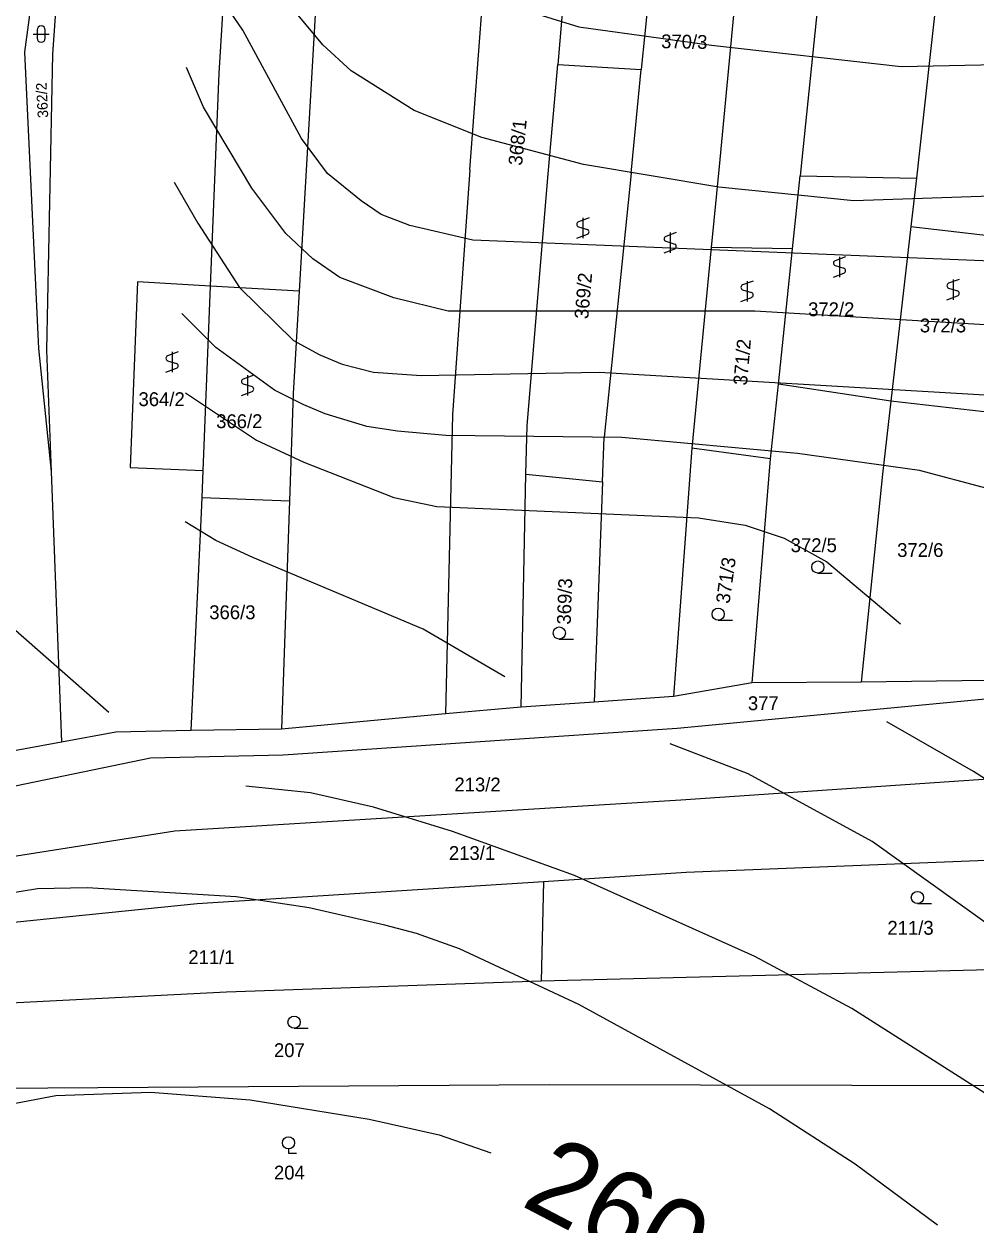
# Model space of a CAD drawing. Extents: x -555860 to -552701, y -1187050 to -1182291.
# Drawn here: x -554839.8 to -554722.7, y -1184771.9 to -1184624.3 of the extents above; entities that cross this region are included whole.
import ezdxf

# ---------------------------------------------------------------- set-up
doc = ezdxf.new("R2010")
doc.units = 0
for name, color, linetype in [('LEG_2b', 7, 'Continuous'), ('Level 25', 7, 'Continuous'), ('Level 40', 7, 'Continuous'), ('Level 41', 7, 'Continuous'), ('navrh_BV', 7, 'Continuous')]:
    doc.layers.add(name, color=color, linetype=linetype)

msp = doc.modelspace()

# ---------------------------------------------------------------- linework, layer by layer
at = {"layer": 'Level 25'}
for p, q in [((-554838.68, -1184625.56), (-554836.68, -1184625.56)), ((-554838.18, -1184625.06), (-554838.18, -1184626.06)), ((-554837.18, -1184626.06), (-554837.18, -1184625.06)), ((-554770.3, -1184648.16), (-554771.6, -1184648.64)), ((-554771.05, -1184648.16), (-554771.05, -1184650.66)), ((-554771.6, -1184649.24), (-554770.5, -1184649.57)), ((-554771.8, -1184650.66), (-554770.5, -1184650.17)), ((-554759.57, -1184649.95), (-554760.87, -1184650.43)), ((-554760.87, -1184651.03), (-554759.77, -1184651.36)), ((-554760.32, -1184649.95), (-554760.32, -1184652.45)), ((-554761.07, -1184652.45), (-554759.77, -1184651.96)), ((-554738.75, -1184652.93), (-554740.05, -1184653.41)), ((-554740.05, -1184654.01), (-554738.95, -1184654.34)), ((-554739.5, -1184652.93), (-554739.5, -1184655.43)), ((-554740.25, -1184655.43), (-554738.95, -1184654.94)), ((-554750.12, -1184655.91), (-554751.42, -1184656.39)), ((-554751.42, -1184656.99), (-554750.32, -1184657.32)), ((-554750.87, -1184655.91), (-554750.87, -1184658.41)), ((-554724.79, -1184655.71), (-554726.09, -1184656.19)), ((-554726.09, -1184656.79), (-554724.99, -1184657.12)), ((-554725.54, -1184655.71), (-554725.54, -1184658.21)), ((-554751.62, -1184658.41), (-554750.32, -1184657.92)), ((-554726.29, -1184658.21), (-554724.99, -1184657.72)), ((-554820.83, -1184664.62), (-554822.13, -1184665.09)), ((-554822.13, -1184665.7), (-554821.03, -1184666.03)), ((-554821.58, -1184664.62), (-554821.58, -1184667.12)), ((-554822.33, -1184667.12), (-554821.03, -1184666.63)), ((-554811.54, -1184667.48), (-554812.84, -1184667.96)), ((-554812.84, -1184668.56), (-554811.74, -1184668.89)), ((-554812.29, -1184667.48), (-554812.29, -1184669.98)), ((-554813.04, -1184669.98), (-554811.74, -1184669.49)), ((-554742.16, -1184691.81), (-554740.41, -1184691.81)), ((-554754.43, -1184697.6), (-554752.68, -1184697.6)), ((-554773.96, -1184699.92), (-554772.21, -1184699.92)), ((-554729.92, -1184732.42), (-554728.17, -1184732.42)), ((-554806.58, -1184747.74), (-554804.83, -1184747.74)), ((-554807.27, -1184762.58), (-554807.27, -1184763.08)), ((-554807.27, -1184763.08), (-554806.27, -1184763.08))]:
    msp.add_line(p, q, dxfattribs=at)
for centre in [(-554742.16, -1184691.06), (-554754.43, -1184696.85), (-554773.96, -1184699.17), (-554729.92, -1184731.67), (-554806.58, -1184746.99), (-554807.27, -1184761.83)]:
    msp.add_circle(centre, 0.75, dxfattribs=at)
for centre, radius, start, end in [((-554837.68, -1184625.06), 0.5, 0, 180), ((-554837.68, -1184626.06), 0.5, 180, 359.9879), ((-554771.47, -1184648.94), 0.329, 113.579, 246.421), ((-554770.63, -1184649.87), 0.329, 293.574, 66.426), ((-554760.74, -1184650.73), 0.329, 113.579, 246.421), ((-554759.9, -1184651.66), 0.329, 293.574, 66.426), ((-554739.92, -1184653.71), 0.329, 113.579, 246.421), ((-554739.08, -1184654.64), 0.329, 293.574, 66.426), ((-554751.29, -1184656.69), 0.329, 113.579, 246.421), ((-554725.96, -1184656.49), 0.329, 113.579, 246.421), ((-554750.45, -1184657.62), 0.329, 293.574, 66.426), ((-554725.12, -1184657.42), 0.329, 293.574, 66.426), ((-554822, -1184665.4), 0.329, 113.579, 246.421), ((-554821.16, -1184666.33), 0.329, 293.574, 66.426), ((-554812.71, -1184668.26), 0.329, 113.579, 246.421), ((-554811.87, -1184669.19), 0.329, 293.574, 66.426)]:
    msp.add_arc(centre, radius, start, end, dxfattribs=at)
at = {"layer": 'Level 40'}
for points in [[(-554626.38, -1184622.61), (-554637.89, -1184628.84), (-554646.2, -1184631.06), (-554659.16, -1184635.86), (-554670.59, -1184642.19), (-554675.53, -1184644.73), (-554680.36, -1184641.23), (-554685.19, -1184643.11), (-554689.68, -1184643.86), (-554698, -1184644.69), (-554737.72, -1184646.04), (-554754.36, -1184644.38), (-554771, -1184641.6), (-554783.48, -1184638.27), (-554791.8, -1184634.95), (-554799.56, -1184630.09), (-554803.03, -1184626.9), (-554807.32, -1184621.77)], [(-554819.92, -1184669.65), (-554811.2, -1184675.46), (-554805.39, -1184678.18), (-554794.29, -1184682.51), (-554789.02, -1184683.61), (-554756.85, -1184685), (-554751.11, -1184685.93), (-554746.32, -1184687.5), (-554741.05, -1184690.41), (-554732.02, -1184698.02)], [(-554841.71, -1184757.1), (-554835.89, -1184755.99), (-554824.24, -1184755.58), (-554811.99, -1184756.55), (-554797.34, -1184758.91), (-554788.73, -1184760.84), (-554782.37, -1184763.05)]]:
    msp.add_lwpolyline(points, dxfattribs=at)
at = {"layer": 'Level 41'}
for points in [[(-554780.98, -1184621.77), (-554771.55, -1184624.69), (-554755.26, -1184626.93), (-554731.9, -1184629.54), (-554675, -1184628.35), (-554668.56, -1184629.94), (-554662.32, -1184624.42), (-554659.7, -1184616.8)], [(-554603.92, -1184624.13), (-554620.42, -1184639.11), (-554633.17, -1184648.26), (-554642.88, -1184653.66), (-554652.58, -1184656.85), (-554660.35, -1184657.82), (-554666.17, -1184657.69), (-554683.64, -1184654.64), (-554712.76, -1184653.8), (-554784.58, -1184650.89), (-554792.35, -1184649.09), (-554795.85, -1184647.72), (-554798.31, -1184646.04), (-554802.47, -1184642.71), (-554805.66, -1184638.41), (-554812.87, -1184625.1), (-554817.58, -1184618.17)], [(-554807.6, -1184650.06), (-554811.76, -1184644.51), (-554817.72, -1184634.53), (-554819.8, -1184629.68)], [(-554598.09, -1184631.2), (-554607.66, -1184640.49), (-554611.68, -1184645.76), (-554617.5, -1184656.72), (-554620.83, -1184661.71), (-554625.94, -1184667.45), (-554629.84, -1184671.41), (-554642.05, -1184678.21), (-554647.35, -1184679.17), (-554652.03, -1184679.73), (-554657.42, -1184679.66), (-554662.01, -1184678.9), (-554676.71, -1184673.63), (-554698.9, -1184664.48), (-554703.62, -1184662.83), (-554707.77, -1184662.12), (-554749.92, -1184659.63), (-554787.64, -1184659.63), (-554794.29, -1184657.96), (-554800.95, -1184655.47), (-554804.26, -1184653.17), (-554807.6, -1184650.06)], [(-554821.34, -1184643.77), (-554818.42, -1184648.81), (-554813.29, -1184656.72), (-554806.63, -1184663.23), (-554803.41, -1184664.98), (-554800.67, -1184666.14), (-554796.79, -1184667.11), (-554790.96, -1184667.53), (-554769.06, -1184667.11), (-554721.64, -1184669.89), (-554709.99, -1184671.97), (-554702.22, -1184675.85), (-554677.79, -1184690.8), (-554677.25, -1184696.44), (-554661.73, -1184702.75), (-554655.91, -1184702.89), (-554650.41, -1184703.69), (-554643.56, -1184703.8), (-554634.55, -1184699.23), (-554633.23, -1184694.03), (-554627.76, -1184688.75), (-554618.33, -1184676.13), (-554610.15, -1184660.6), (-554604.33, -1184651.58)], [(-554698.46, -1184695.97), (-554708.74, -1184687.36), (-554713.04, -1184684.86), (-554721.36, -1184681.4), (-554729.68, -1184679.18), (-554744.65, -1184677.1), (-554766.28, -1184675.16), (-554787.91, -1184674.88), (-554793.84, -1184674.38), (-554797.62, -1184673.77), (-554802.75, -1184672.24), (-554805.38, -1184671.14), (-554808.99, -1184669.33), (-554816.2, -1184664.06), (-554820.36, -1184659.91)], [(-554829.37, -1184708.95), (-554841.16, -1184698.59), (-554849.61, -1184688.19), (-554857.93, -1184679.32), (-554861.96, -1184677.68), (-554864.45, -1184677.24), (-554867.78, -1184677.1), (-554871.69, -1184678.51), (-554874.44, -1184680.15), (-554880.54, -1184685.83), (-554883.03, -1184689.72), (-554887.88, -1184699.7), (-554895.93, -1184719.67), (-554901.47, -1184730.62)], [(-554780.67, -1184704.54), (-554790.72, -1184698.7), (-554811.66, -1184689.89), (-554816.2, -1184687.78), (-554819.95, -1184685.52)], [(-554601.83, -1184727.59), (-554608.27, -1184727.59), (-554612.57, -1184734.71), (-554616.06, -1184743.57), (-554616.59, -1184752.16), (-554617.94, -1184758.87), (-554622.23, -1184762.36), (-554626.52, -1184762.9), (-554647.59, -1184763.48), (-554653.14, -1184762.51), (-554661.46, -1184759.88), (-554670.33, -1184755.16), (-554707.21, -1184726.32), (-554723.02, -1184716.2), (-554733.7, -1184710.1)], [(-554602.64, -1184737.93), (-554609.08, -1184738.2), (-554610.42, -1184740.08), (-554611.3, -1184744.85), (-554612.41, -1184755.94), (-554615.25, -1184765.05), (-554616.96, -1184769.99), (-554618.9, -1184772.63), (-554625.96, -1184778.04), (-554643.43, -1184781.09), (-554653.42, -1184780.54), (-554663.4, -1184777.49), (-554677.12, -1184770.55), (-554695.01, -1184756.69), (-554718.03, -1184737.28), (-554735.5, -1184724.8), (-554750.75, -1184716.48), (-554760.32, -1184712.77)], [(-554603.49, -1184765.74), (-554609.62, -1184766.12), (-554613.91, -1184783.84), (-554618.17, -1184790.02), (-554624.02, -1184794.82), (-554632.34, -1184796.9), (-554640.66, -1184797.73), (-554651.75, -1184797.18), (-554655.74, -1184796.74), (-554666.13, -1184794.26), (-554677.19, -1184789.48), (-554681.98, -1184786.64), (-554689.47, -1184781.23), (-554709.02, -1184765.15), (-554721.63, -1184755.72), (-554738, -1184745.32), (-554749.92, -1184738.94), (-554772.11, -1184728.96), (-554787.08, -1184723.55), (-554796.81, -1184720.58), (-554804.55, -1184718.83), (-554812.49, -1184718)], [(-554727.46, -1184771.94), (-554737.58, -1184764.45), (-554748.12, -1184757.66), (-554771.57, -1184744.84), (-554786.25, -1184737.97), (-554791.53, -1184736.09), (-554795.4, -1184735.06), (-554804.73, -1184732.96), (-554813.7, -1184731.59), (-554832.01, -1184730.48), (-554838.11, -1184730.62), (-554844.21, -1184731.59)]]:
    msp.add_lwpolyline(points, dxfattribs=at)
at = {"layer": 'navrh_BV'}
for p, q in [((-554784.98, -1184642.26), (-554780.4, -1184582.57)), ((-554770.33, -1184584.42), (-554774.16, -1184629.32)), ((-554759.57, -1184586.36), (-554763.88, -1184629.9)), ((-554749.23, -1184588.38), (-554754.31, -1184641.83)), ((-554738.95, -1184590.26), (-554744.14, -1184640.97)), ((-554724.51, -1184593.01), (-554729.69, -1184640.28)), ((-554802.36, -1184594.79), (-554805.97, -1184657.16)), ((-554835.63, -1184596.62), (-554839.73, -1184627.77)), ((-554834.13, -1184596.78), (-554836.27, -1184628.03)), ((-554815.79, -1184630.36), (-554813.88, -1184599.07)), ((-554839.73, -1184627.77), (-554838, -1184664.2)), ((-554836.27, -1184628.03), (-554837.02, -1184664.39)), ((-554816.84, -1184656.53), (-554815.79, -1184630.36)), ((-554774.8, -1184636.75), (-554774.16, -1184629.32)), ((-554774.16, -1184629.32), (-554763.88, -1184629.9)), ((-554765.14, -1184642.64), (-554763.88, -1184629.9)), ((-554775.31, -1184642.72), (-554774.8, -1184636.75)), ((-554729.69, -1184640.28), (-554730.03, -1184643.26)), ((-554784.98, -1184642.26), (-554787.09, -1184672.35)), ((-554754.31, -1184641.83), (-554755.28, -1184651.78)), ((-554744.14, -1184640.97), (-554744.35, -1184642.97)), ((-554777.93, -1184673.68), (-554775.31, -1184642.72)), ((-554765.14, -1184642.64), (-554768.45, -1184675.09)), ((-554745.28, -1184651.94), (-554744.35, -1184642.97)), ((-554744.35, -1184642.97), (-554730.03, -1184643.26)), ((-554730.03, -1184643.26), (-554730.72, -1184649.22)), ((-554730.72, -1184649.22), (-554733.2, -1184670.68)), ((-554730.72, -1184649.22), (-554717.81, -1184650.71)), ((-554755.28, -1184651.78), (-554757.68, -1184676.46)), ((-554745.28, -1184651.94), (-554755.28, -1184651.78)), ((-554747.01, -1184668.58), (-554745.28, -1184651.94)), ((-554825.83, -1184656.01), (-554826.72, -1184678.84)), ((-554816.84, -1184656.53), (-554825.83, -1184656.01)), ((-554817.76, -1184679.2), (-554816.84, -1184656.53)), ((-554805.97, -1184657.16), (-554816.84, -1184656.53)), ((-554805.97, -1184657.16), (-554806.7, -1184669.74)), ((-554838, -1184664.2), (-554836.45, -1184679.33)), ((-554837.02, -1184664.39), (-554836.45, -1184679.33)), ((-554747.97, -1184677.75), (-554747.01, -1184668.58)), ((-554733.2, -1184670.68), (-554747.01, -1184668.58)), ((-554806.7, -1184669.74), (-554807.16, -1184682.94)), ((-554733.2, -1184670.68), (-554734.23, -1184679.63)), ((-554720.28, -1184672.17), (-554733.2, -1184670.68)), ((-554787.09, -1184672.35), (-554787.94, -1184709.12)), ((-554778.06, -1184679.66), (-554777.93, -1184673.68)), ((-554768.65, -1184680.59), (-554768.45, -1184675.09)), ((-554757.68, -1184676.46), (-554759.91, -1184706.97)), ((-554747.97, -1184677.75), (-554757.68, -1184676.46)), ((-554826.72, -1184678.84), (-554817.76, -1184679.2)), ((-554750.23, -1184705.31), (-554747.97, -1184677.75)), ((-554836.45, -1184679.33), (-554835.19, -1184712.6)), ((-554817.89, -1184682.51), (-554817.76, -1184679.2)), ((-554778.67, -1184708.28), (-554778.06, -1184679.66)), ((-554778.06, -1184679.66), (-554768.65, -1184680.59)), ((-554768.65, -1184680.59), (-554769.66, -1184707.68)), ((-554734.23, -1184679.63), (-554736.82, -1184705.2)), ((-554817.97, -1184684.38), (-554817.89, -1184682.51)), ((-554817.89, -1184682.51), (-554807.16, -1184682.94)), ((-554807.16, -1184682.94), (-554808.14, -1184710.99)), ((-554819.25, -1184711.16), (-554817.97, -1184684.38)), ((-554750.23, -1184705.31), (-554759.91, -1184706.97)), ((-554736.82, -1184705.2), (-554750.23, -1184705.31)), ((-554721.4, -1184705.02), (-554736.82, -1184705.2)), ((-554759.91, -1184706.97), (-554769.66, -1184707.68)), ((-554759.48, -1184710.88), (-554707.77, -1184705.96)), ((-554778.67, -1184708.28), (-554787.94, -1184709.12)), ((-554769.66, -1184707.68), (-554778.67, -1184708.28)), ((-554787.94, -1184709.12), (-554808.14, -1184710.99)), ((-554828.48, -1184711.34), (-554835.19, -1184712.6)), ((-554819.25, -1184711.16), (-554828.48, -1184711.34)), ((-554808.14, -1184710.99), (-554819.25, -1184711.16)), ((-554807.91, -1184714.14), (-554759.48, -1184710.88)), ((-554835.19, -1184712.6), (-554842.1, -1184713.87)), ((-554867.64, -1184723.45), (-554824.23, -1184714.52)), ((-554824.23, -1184714.52), (-554807.91, -1184714.14)), ((-554707.05, -1184716.16), (-554759.01, -1184719.71)), ((-554759.01, -1184719.71), (-554821.26, -1184723.51)), ((-554821.26, -1184723.51), (-554893.23, -1184734.84)), ((-554758.36, -1184728.58), (-554698.8, -1184726.14)), ((-554775.91, -1184729.7), (-554758.36, -1184728.58)), ((-554818.51, -1184732.43), (-554775.91, -1184729.7)), ((-554775.91, -1184729.7), (-554776.18, -1184741.97)), ((-554865.93, -1184737.22), (-554818.51, -1184732.43)), ((-554699.1, -1184740.03), (-554776.18, -1184741.97)), ((-554776.18, -1184741.97), (-554814.88, -1184743.32)), ((-554814.88, -1184743.32), (-554854.23, -1184745.33)), ((-554849.41, -1184755.14), (-554775.16, -1184754.66)), ((-554775.16, -1184754.66), (-554699.5, -1184754.82))]:
    msp.add_line(p, q, dxfattribs=at)

# ---------------------------------------------------------------- texts
at = {"layer": 'LEG_2b'}
for s, height, rotation, p in [('370/3', 1.7, 359, (-554761.45, -1184627.29)), ('362/2', 1.3, 93, (-554836.8, -1184635.83)), ('368/1', 1.7, 84, (-554778.55, -1184641.78)), ('369/2', 1.7, 85, (-554770.41, -1184660.63)), ('371/2', 1.7, 85, (-554750.88, -1184668.78)), ('371/3', 1.7, 82, (-554753.03, -1184695.62)), ('369/3', 1.7, 88, (-554772.56, -1184698.15))]:
    msp.add_text(s, height=height, rotation=rotation, dxfattribs=at).set_placement(p)
for s, p in [('372/2', (-554743.36, -1184660.23)), ('372/3', (-554729.62, -1184662.22)), ('364/2', (-554825.71, -1184671.28)), ('366/2', (-554816.16, -1184673.99)), ('372/5', (-554745.51, -1184689.23)), ('372/6', (-554732.41, -1184689.82)), ('366/3', (-554817.01, -1184697.47)), ('377', (-554750.77, -1184708.65)), ('213/2', (-554786.86, -1184718.64)), ('213/1', (-554787.54, -1184727.06)), ('211/3', (-554733.61, -1184736.25)), ('211/1', (-554819.58, -1184739.86)), ('207', (-554809.05, -1184751.29)), ('204', (-554809.05, -1184766.33))]:
    msp.add_text(s, height=1.7, dxfattribs=at).set_placement(p)
at = {"layer": 'Level 40'}
msp.add_text('260', height=10, rotation=332.4636, dxfattribs=at).set_placement((-554778.85, -1184769.46))

doc.saveas('drawing.dxf')
